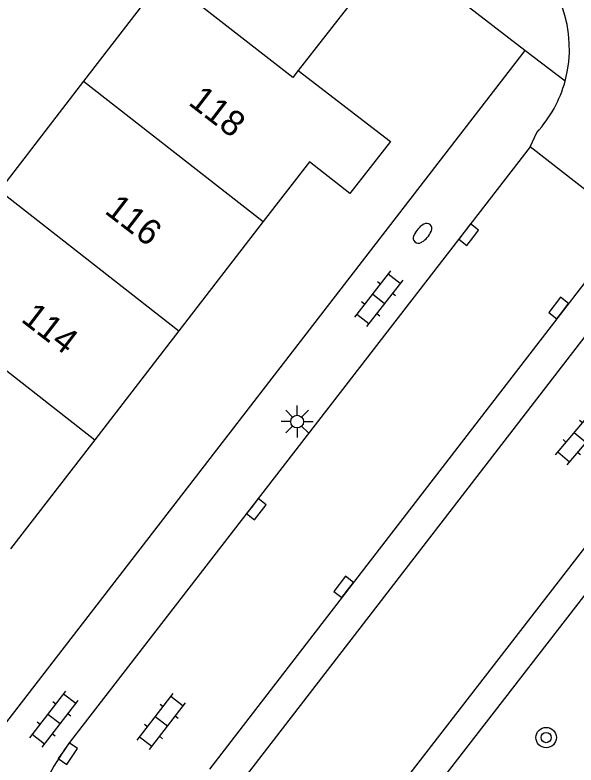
# Model space of a CAD drawing. Extents: x 128000 to 131008, y 398996 to 402500.
# Drawn here: x 128309.2 to 128331.16, y 399992.38 to 400021.74 of the extents above; entities that cross this region are included whole.
import ezdxf

# ---------------------------------------------------------------- set-up
doc = ezdxf.new("R2010")
doc.units = 0
for name, color, linetype in [('gg-afsc-hekwerk', 7, 'Continuous'), ('gg-anno-huisnummerreeks BGT', 7, 'Continuous'), ('gg-bbg-gedigitaliseerde bebouwing', 7, 'Continuous'), ('gg-bbg-hoofdgebouw', 7, 'Continuous'), ('gg-bbg-tussenscheiding', 7, 'Continuous'), ('gg-knt-verharding', 7, 'Continuous'), ('gg-knt-verharding nz', 7, 'Continuous'), ('gt-grn-weggrens', 7, 'Continuous'), ('gt-symb-boom', 7, 'Continuous'), ('gt-symb-brandkraan', 7, 'Continuous'), ('gt-symb-klinker verharding', 7, 'Continuous'), ('gt-symb-kolk', 7, 'Continuous'), ('gt-symb-lichtmast', 7, 'Continuous')]:
    doc.layers.add(name, color=color, linetype=linetype)

# ---------------------------------------------------------------- blocks, each defined once
blk = doc.blocks.new('gt0-KL1')
at = {"layer": 'gt-symb-klinker verharding'}
for p, q in [((-1.15, 0.3), (1.15, 0.3)), ((-1, -0.3), (-1, 0.3)), ((-0.5, 0.3), (-0.5, 0.45)), ((0, -0.3), (0, 0.3)), ((0.5, 0.3), (0.5, 0.45)), ((1, -0.3), (1, 0.3)), ((-1.15, -0.3), (1.15, -0.3)), ((-0.5, -0.45), (-0.5, -0.3)), ((0.5, -0.45), (0.5, -0.3))]:
    blk.add_line(p, q, dxfattribs=at)
blk = doc.blocks.new('gt0-KOLK')
at = {"layer": 'gt-symb-kolk'}
blk.add_lwpolyline([(0, 0), (0.375, 0), (0.375, 0.4), (-0.375, 0.4), (-0.375, 0), (0, 0)], dxfattribs=at)
blk = doc.blocks.new('gt0-BOOM')
at = {"layer": 'gt-symb-boom'}
for radius in [0.4, 0.2]:
    blk.add_circle((0, 0), radius, dxfattribs=at)
blk = doc.blocks.new('gt0-LMAST')
at = {"layer": 'gt-symb-lichtmast'}
for p, q in [((-0.005, 0.246), (-0.005, 0.621)), ((-0.182, 0.173), (-0.447, 0.438)), ((0.172, 0.173), (0.437, 0.438)), ((-0.255, -0.004), (-0.63, -0.004)), ((-0.182, -0.181), (-0.447, -0.446)), ((-0.005, -0.254), (-0.005, -0.629)), ((0.437, -0.446), (0.172, -0.181)), ((0.245, -0.004), (0.62, -0.004))]:
    blk.add_line(p, q, dxfattribs=at)
blk.add_circle((-0.005, -0.004), 0.25, dxfattribs=at)
blk = doc.blocks.new('gt0-BR')
at = {"layer": 'gt-symb-brandkraan'}
for centre, radius, start, end in [((-0.244, 0), 0.206, 107.5669, 252.4331), ((0.599, -2.664), 3, 106.892, 107.5669), ((0, -0.691), 0.938, 73.108, 106.892), ((-0.599, -2.664), 3, 72.4331, 73.108), ((0.244, 0), 0.206, 287.567, 72.4331), ((0.599, 2.664), 3, 252.4331, 253.108), ((0, 0.691), 0.938, 253.108, 286.8921), ((-0.599, 2.664), 3, 286.8921, 287.567)]:
    blk.add_arc(centre, radius, start, end, dxfattribs=at)

msp = doc.modelspace()

# ---------------------------------------------------------------- linework, layer by layer
at = {"layer": 'gg-afsc-hekwerk'}
msp.add_line((128332.245, 400000), (128322.793, 399987.789), dxfattribs=at)
at = {"layer": 'gg-bbg-gedigitaliseerde bebouwing'}
for p, q in [((128314.822, 400022.947), (128311.888, 400019.146)), ((128311.888, 400019.146), (128308.586, 400014.868))]:
    msp.add_line(p, q, dxfattribs=at)
at = {"layer": 'gg-bbg-hoofdgebouw'}
for p, q in [((128318.92, 400013.652), (128315.617, 400009.374)), ((128315.617, 400009.374), (128312.328, 400005.114)), ((128312.328, 400005.114), (128309.026, 400000.837))]:
    msp.add_line(p, q, dxfattribs=at)
for points in [[(128316.863, 400028.887), (128323.539, 400023.724), (128320.293, 400019.561)], [(128320.293, 400019.561), (128323.9, 400016.788), (128322.312, 400014.749), (128320.729, 400015.995), (128318.92, 400013.652)]]:
    msp.add_lwpolyline(points, dxfattribs=at)
at = {"layer": 'gg-bbg-tussenscheiding'}
for p, q in [((128311.888, 400019.146), (128318.92, 400013.652)), ((128308.586, 400014.868), (128315.617, 400009.374)), ((128305.297, 400010.607), (128312.328, 400005.114))]:
    msp.add_line(p, q, dxfattribs=at)
msp.add_lwpolyline([(128320.293, 400019.561), (128320.077, 400019.285), (128315.034, 400023.226), (128314.822, 400022.947)], dxfattribs=at)
at = {"layer": 'gg-knt-verharding'}
for p, q in [((128329.157, 400020.346), (128304.275, 399988.13)), ((128329.365, 400016.571), (128329.631, 400017.139)), ((128329.365, 400016.571), (128311.369, 399993.307)), ((128333.262, 400013.541), (128329.365, 400016.571)), ((128332.986, 400013.184), (128316.822, 399992.221))]:
    msp.add_line(p, q, dxfattribs=at)
for points in [[(128329.157, 400020.346), (128317.254, 400029.531), (128317.002, 400029.253), (128314.464, 400031.133)], [(128321.82, 399988.361), (128337.986, 400009.248), (128334.009, 400012.395)]]:
    msp.add_lwpolyline(points, dxfattribs=at)
for centre, radius, start, end in [((128326.05, 400020.421), 4.856, 344.7759, 54.9501), ((128326.055, 400020.415), 4.85, 317.5008, 344.8272), ((128319.399, 399987.31), 10.022, 143.2429, 178.6936)]:
    msp.add_arc(centre, radius, start, end, dxfattribs=at)
at = {"layer": 'gg-knt-verharding nz'}
msp.add_line((128334.009, 400012.395), (128317.835, 399991.439), dxfattribs=at)
at = {"layer": 'gt-grn-weggrens'}
msp.add_line((128330.736, 400019.146), (128329.157, 400020.346), dxfattribs=at)

# ---------------------------------------------------------------- block references
at = {"layer": 'gt-symb-boom'}
msp.add_blockref('gt0-BOOM', (128329.995, 399993.454), dxfattribs=at)
at = {"layer": 'gt-symb-brandkraan', "rotation": 48.690081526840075}
msp.add_blockref('gt0-BR', (128325.157, 400013.192), dxfattribs=at)
at = {"layer": 'gt-symb-klinker verharding'}
for p, rotation in [((128323.434, 400010.635), -128.0156604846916), ((128331.323, 400005.206), -130.21618137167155), ((128310.728, 399994.176), 52.27073010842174), ((128314.931, 399994.082), 52.2707301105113)]:
    msp.add_blockref('gt0-KL1', p, dxfattribs=dict(at, rotation=rotation))
at = {"layer": 'gt-symb-kolk'}
for p, rotation in [((128327.123, 400013.016), 52.10993718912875), ((128330.646, 400010.144), 52.10993718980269), ((128318.493, 400002.517), -127.72926988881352), ((128322.224, 399999.23), 52.557163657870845), ((128311.108, 399992.94), -124.36597372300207)]:
    msp.add_blockref('gt0-KOLK', p, dxfattribs=dict(at, rotation=rotation))
at = {"layer": 'gt-symb-lichtmast'}
msp.add_blockref('gt0-LMAST', (128320.252, 400005.825), dxfattribs=at)

# ---------------------------------------------------------------- texts
at = {"layer": 'gg-anno-huisnummerreeks BGT'}
for s, p in [('118', (128315.948, 400018.254)), ('116', (128312.669, 400014.007)), ('114', (128309.397, 400009.768))]:
    msp.add_text(s, height=1, rotation=322.4, dxfattribs=at).set_placement(p)

doc.saveas('drawing.dxf')
